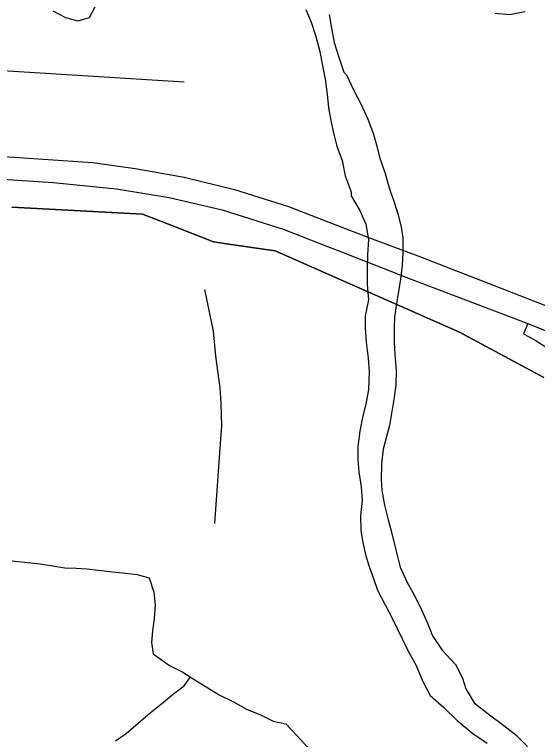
# Model space of a CAD drawing. Extents: x 114843 to 284848, y 317643 to 566895.
# Drawn here: x 239507 to 241942, y 400988 to 404362 of the extents above; entities that cross this region are included whole.
import ezdxf

# ---------------------------------------------------------------- set-up
doc = ezdxf.new("R2010")
doc.units = 0
for name, color, linetype in [('GM_X_City_Street', 7, 'Continuous'), ('GM_X_Corporation', 7, 'Continuous'), ('GM_X_Interchange_Ramps', 7, 'Continuous'), ('GM_X_Interstate_Route', 7, 'Continuous'), ('GM_X_Major_River', 7, 'Continuous'), ('GM_X_Minor_River', 7, 'Continuous')]:
    doc.layers.add(name, color=color, linetype=linetype)

msp = doc.modelspace()

# ---------------------------------------------------------------- linework, layer by layer
at = {"layer": 'GM_X_City_Street'}
msp.add_line((238764.1, 404145.8), (240297, 404048.2), dxfattribs=at)
for points in [[(241743.6, 404367.9), (241813.6, 404361.6), (241883.7, 404375.4)], [(240439.3, 401993.1), (240465.3, 402365.5), (240472.1, 402445.6), (240469.2, 402553.8), (240464, 402624), (240443.6, 402772.5), (240432.8, 402888.8), (240392.8, 403081.5)]]:
    msp.add_lwpolyline(points, dxfattribs=at)
at = {"layer": 'GM_X_Corporation'}
for points in [[(241971.3, 402672.3), (241578.5, 402884), (241132.3, 403080.6), (240720.9, 403262.4), (240493.6, 403295.1), (240433.4, 403303.8), (240232.2, 403382.5), (240103.3, 403432.9), (239494.5, 403465.3)], [(239494.5, 403465.3), (240103.3, 403432.9), (240232.2, 403382.5), (240433.4, 403303.8), (240493.6, 403295.1), (240720.9, 403262.4), (241132.3, 403080.6), (241578.5, 402884), (241971.3, 402672.3)]]:
    msp.add_lwpolyline(points, dxfattribs=at)
at = {"layer": 'GM_X_Interchange_Ramps'}
msp.add_lwpolyline([(241896.5, 402924), (241877.6, 402875.9), (241930.9, 402846.7), (241965.8, 402825.4), (241993, 402807.2), (242027.6, 402781.9), (242060.9, 402755), (242093.1, 402726.1), (242121.7, 402698), (242144.8, 402673.3), (242168.9, 402645.4), (242195.3, 402611.8), (242223.1, 402570.5), (242246.2, 402528.9), (242272, 402473.4), (242288.7, 402430.2), (242324.8, 402314.9), (242336.1, 402288)], dxfattribs=at)
at = {"layer": 'GM_X_Interstate_Route'}
for p, q in [((241067.6, 403242.6), (241223.4, 403181.5)), ((241223.4, 403181.5), (241275.3, 403161.1))]:
    msp.add_line(p, q, dxfattribs=at)
for points in [[(235905.6, 403941.1), (236319.3, 403907), (239294.8, 403711.9), (239663.3, 403688), (239869.5, 403673.3), (240068.9, 403645.7), (240297.4, 403605.7), (240530.6, 403548.3), (240782.5, 403467.9), (241046.1, 403365.6), (241184.4, 403314.1)], [(235776.2, 403844), (235831.5, 403835.9), (236195.3, 403810.7), (239686.5, 403580), (239982, 403550.9), (240226.7, 403511), (240473.8, 403452.6), (240762.8, 403360.8), (240964.2, 403282.8)], [(241184.4, 403314.1), (241396.8, 403234.9), (242406.5, 402841.7), (242896.2, 402647), (243104.8, 402565.3), (243151.8, 402546.8), (243182.9, 402534.7), (243369.5, 402461.7), (243988.7, 402218.6), (244357.8, 402071.9), (244587.8, 401967), (244783.2, 401860.7), (245001.9, 401719.8), (245198.9, 401564.6), (245335.3, 401447.5), (245461.1, 401319), (245623.6, 401142.7), (245768.5, 400960.7)], [(240964.2, 403282.8), (241041.6, 403252.8), (241067.6, 403242.6)], [(241275.3, 403161.1), (241316.8, 403144.8), (241896.5, 402924), (242365.6, 402736.6), (242879.7, 402537.8), (243077.7, 402462.5)]]:
    msp.add_lwpolyline(points, dxfattribs=at)
at = {"layer": 'GM_X_Major_River'}
for points in [[(240864, 404386.2), (240888.2, 404326.1), (240910.4, 404260), (240928.6, 404189.9), (240940.7, 404123.8), (240952.9, 404061.7), (240963.1, 403991.6), (240969.2, 403927.4), (240981.4, 403861.3), (240991.6, 403811.2), (241007.7, 403749.1), (241031.9, 403683), (241046.1, 403610.9), (241074.3, 403536.8)], [(240972.2, 404362.4), (240982.4, 404298.3), (240994.6, 404232.2), (241016.8, 404164.1), (241041, 404094)], [(241041, 404094), (241053, 404082), (241085.2, 404011.9), (241119.4, 403945.9), (241151.6, 403875.8), (241177.8, 403805.7), (241194, 403749.6), (241206.1, 403697.5), (241232.3, 403621.4), (241252.5, 403551.3), (241274.7, 403489.2), (241292.9, 403429.1), (241307, 403373), (241315.1, 403323), (241315.3, 403254.8), (241311.5, 403194.6), (241303.6, 403130.5), (241287.8, 403026.2), (241275.9, 402954), (241274.1, 402903.9), (241274.2, 402835.7), (241278.4, 402779.6), (241284.6, 402703.5), (241282.7, 402639.3), (241274.8, 402579.1), (241263, 402504.9), (241253.1, 402448.8), (241239.2, 402398.6), (241223.3, 402338.5), (241215.5, 402270.3), (241213.6, 402196.1), (241217.8, 402146), (241229.9, 402077.9), (241246.1, 402009.8), (241260.2, 401959.7), (241276.4, 401895.6), (241288.6, 401845.5), (241302.7, 401789.4), (241334.9, 401719.3), (241367.1, 401661.3), (241401.3, 401591.2), (241429.5, 401529.2), (241453.7, 401471.1), (241497.9, 401403), (241560.1, 401337.1), (241592.3, 401273), (241608.5, 401222.9), (241646.7, 401158.9), (241712.9, 401106.9), (241785.1, 401053), (241841.3, 401009.1), (241895.5, 400955.1)], [(241074.3, 403536.8), (241074.4, 403518.8), (241114.6, 403450.7), (241142.8, 403386.6), (241155, 403314.5), (241151.1, 403244.3), (241149.3, 403174.2), (241149.4, 403106), (241155.6, 403033.9), (241139.8, 402959.7), (241139.9, 402903.5), (241144, 402837.4), (241154.2, 402763.2), (241158.4, 402701.1), (241154.6, 402616.9), (241142.7, 402548.7), (241128.8, 402494.6), (241115, 402422.4), (241105.1, 402352.2), (241105.3, 402290), (241109.4, 402233.9), (241121.6, 402163.8), (241125.7, 402101.7), (241117.9, 402029.5), (241120.1, 401959.3), (241128.2, 401905.2), (241142.4, 401843.1), (241160.5, 401789), (241178.7, 401737), (241196.8, 401682.9), (241233, 401614.8), (241265.2, 401552.8), (241313.5, 401452.7), (241341.7, 401396.6), (241375.9, 401334.6), (241408.1, 401258.5), (241442.3, 401192.4), (241506.5, 401136.5), (241568.7, 401076.5), (241641, 401016.5), (241707.2, 400970.6)]]:
    msp.add_lwpolyline(points, dxfattribs=at)
at = {"layer": 'GM_X_Minor_River'}
for points in [[(239882.4, 404398.9), (239854.3, 404346.8), (239802.2, 404330.9), (239746.2, 404347.1), (239686.2, 404377.3)], [(239495.5, 401819.4), (239553.5, 401813.3), (239625.6, 401805.1), (239741.6, 401786.8), (239793.6, 401784.7), (239843.7, 401782.6), (239897.7, 401776.4), (239963.7, 401768.3), (240025.7, 401762.1), (240077.8, 401756), (240133.8, 401739.9), (240155.7, 401673.6), (240161.6, 401613.5), (240157.4, 401551.3), (240149.3, 401493.2), (240145.2, 401439.1), (240153.1, 401387), (240229.1, 401332.7), (240291.1, 401300.5)], [(239976.3, 400982.3), (240026.4, 401016.3), (240138.6, 401112.3), (240190.7, 401154.3), (240246.9, 401200.3), (240297, 401238.3), (240326.2, 401279)], [(240291.1, 401300.5), (240347, 401266.2), (240407, 401228), (240459, 401195.8), (240527, 401163.6), (240586.9, 401129.4), (240652.9, 401103.2), (240710.9, 401073), (240770.9, 401060.8), (240820.9, 401006.6), (240868.8, 400954.4), (240904.7, 400902.2), (240940.6, 400839.9), (240962.4, 400805.8)]]:
    msp.add_lwpolyline(points, dxfattribs=at)

doc.saveas('drawing.dxf')
